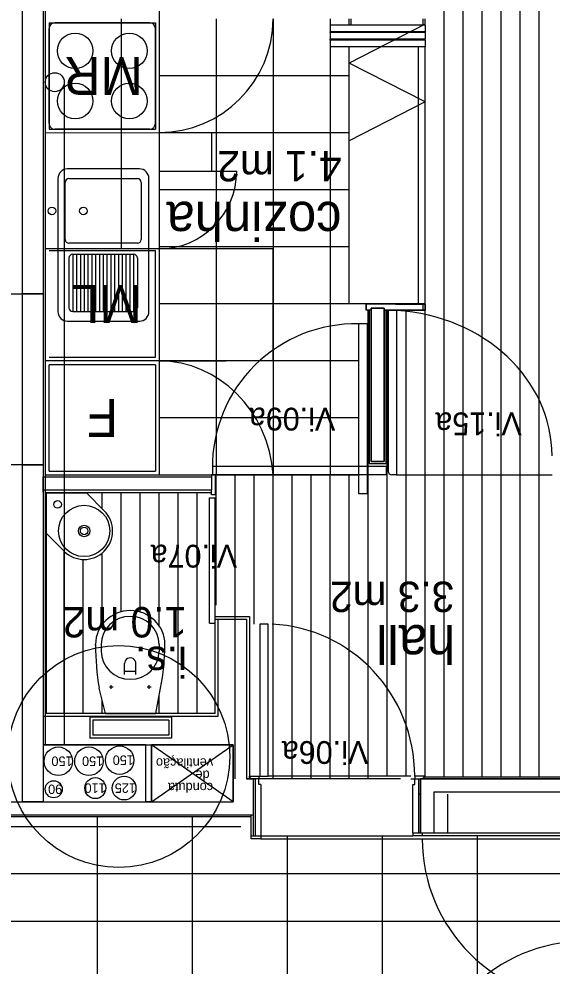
# Model space of a CAD drawing. Extents: x 1248 to 1356, y -443 to -224.
# Drawn here: x 1340.106 to 1342.912, y -239.409 to -234.424 of the extents above; entities that cross this region are included whole.
import ezdxf

# ---------------------------------------------------------------- set-up
doc = ezdxf.new("R2010")
doc.units = 0
for name, color, linetype in [('corte', 7, 'Continuous'), ('estereoctomias', 7, 'Continuous'), ('ind-pormenores', 7, 'Continuous'), ('Level 1', 7, 'Continuous'), ('Level 10', 7, 'Continuous'), ('Level 11', 7, 'Continuous'), ('Level 13', 7, 'Continuous'), ('Level 2', 7, 'Continuous'), ('Level 3', 7, 'Continuous'), ('Level 31', 7, 'Continuous'), ('Level 4', 7, 'Continuous'), ('Level 40', 7, 'Continuous'), ('Level 41', 7, 'Continuous'), ('Level 60', 7, 'Continuous'), ('mob-fixo', 7, 'Continuous'), ('revestimentos', 7, 'Continuous'), ('vista', 7, 'Continuous')]:
    doc.layers.add(name, color=color, linetype=linetype)

msp = doc.modelspace()

# ---------------------------------------------------------------- linework, layer by layer
at = {"layer": 'corte'}
for p, q in [((1340.124, -238.544), (1340.124, -232.0639)), ((1341.154, -238.094), (1341.154, -237.584)), ((1340.234, -238.094), (1341.154, -238.094)), ((1341.234, -238.244), (1341.234, -238.544)), ((1337.7983, -238.544), (1341.234, -238.544)), ((1341.339, -238.614), (1337.7283, -238.614))]:
    msp.add_line(p, q, dxfattribs=at)
msp.add_lwpolyline([(1340.0033, -235.8713), (1340.2333, -235.8713), (1340.2333, -236.7713), (1340.0033, -236.7713)], close=True, dxfattribs=at)
at = {"layer": 'estereoctomias'}
for p, q in [((1341.304, -237.584), (1341.304, -238.424)), ((1341.304, -238.424), (1341.3465, -238.424)), ((1341.379, -238.724), (1342.179, -238.724))]:
    msp.add_line(p, q, dxfattribs=at)
for points in [[(1340.234, -232.264), (1340.234, -235.8713), (1340.124, -235.8713), (1340.124, -232.2657)], [(1342.2445, -235.9269), (1342.2445, -235.956), (1342.029, -235.956), (1342.029, -235.946), (1341.959, -235.946), (1341.959, -235.946), (1341.959, -235.956), (1341.934, -235.956), (1341.934, -235.924)], [(1342.029, -236.754), (1341.959, -236.754), (1341.959, -235.946), (1342.029, -235.946), (1342.029, -236.754)], [(1341.339, -238.424), (1341.339, -238.614), (1337.7283, -238.614), (1337.7283, -238.544), (1337.7283, -238.494), (1337.7983, -238.494), (1337.7983, -238.544), (1341.234, -238.544), (1341.234, -238.244), (1340.804, -238.244), (1340.804, -238.544), (1340.774, -238.544), (1340.774, -238.244), (1340.234, -238.244), (1340.234, -238.544), (1340.124, -238.544), (1340.124, -236.7713), (1340.234, -236.7713), (1340.234, -238.094), (1341.154, -238.094), (1341.154, -237.584), (1341.304, -237.584), (1341.304, -238.424)], [(1345.474, -236.7713), (1345.474, -238.494), (1342.289, -238.494), (1342.289, -238.709), (1342.219, -238.709), (1342.219, -238.424), (1345.404, -238.424), (1345.404, -236.7713)], [(1341.119, -236.834), (1341.119, -236.904), (1340.234, -236.904), (1340.234, -236.914), (1340.234, -236.834)]]:
    msp.add_lwpolyline(points, close=True, dxfattribs=at)
at = {"layer": 'ind-pormenores'}
msp.add_circle((1340.6308, -238.3059), 0.5842, dxfattribs=at)
at = {"layer": 'Level 1'}
for p, q in [((1340.234, -232.264), (1340.234, -238.544)), ((1341.844, -234.456), (1341.844, -234.424)), ((1341.854, -234.456), (1341.854, -234.424)), ((1342.234, -234.456), (1342.234, -234.424)), ((1342.244, -234.456), (1342.244, -234.424)), ((1342.244, -234.456), (1341.844, -234.456)), ((1342.244, -235.924), (1341.934, -235.924)), ((1341.934, -235.924), (1341.934, -235.956)), ((1342.044, -235.924), (1341.944, -235.924)), ((1342.234, -235.956), (1342.234, -235.924)), ((1342.244, -235.956), (1342.244, -235.924)), ((1341.959, -235.956), (1341.934, -235.956)), ((1341.959, -235.946), (1341.959, -236.754)), ((1341.959, -235.946), (1342.029, -235.946)), ((1342.029, -236.754), (1342.029, -235.946)), ((1342.029, -235.956), (1342.244, -235.956)), ((1341.959, -236.754), (1342.029, -236.754)), ((1340.234, -236.834), (1341.119, -236.834)), ((1341.119, -236.824), (1341.119, -236.904)), ((1341.119, -236.904), (1340.234, -236.904)), ((1341.139, -237.584), (1341.304, -237.584)), ((1341.304, -237.584), (1341.304, -238.424)), ((1340.234, -238.244), (1341.234, -238.244)), ((1340.774, -238.544), (1340.774, -238.244)), ((1340.804, -238.544), (1340.804, -238.244)), ((1341.339, -238.424), (1341.304, -238.424)), ((1341.339, -238.424), (1341.339, -238.614)), ((1345.404, -238.424), (1342.219, -238.424)), ((1342.219, -238.424), (1342.219, -238.709)), ((1342.289, -238.494), (1342.289, -238.709)), ((1343.129, -238.494), (1342.289, -238.494)), ((1342.289, -238.709), (1342.219, -238.709))]:
    msp.add_line(p, q, dxfattribs=at)
at = {"layer": 'Level 10'}
for p, q in [((1342.344, -238.414), (1342.344, -232.274)), ((1342.444, -238.414), (1342.444, -232.274)), ((1342.544, -238.414), (1342.544, -232.274)), ((1342.644, -238.414), (1342.644, -232.274)), ((1342.744, -238.414), (1342.744, -232.274)), ((1342.844, -238.414), (1342.844, -232.274)), ((1341.144, -234.424), (1341.144, -236.824)), ((1341.444, -234.424), (1341.444, -236.824)), ((1341.744, -234.424), (1341.744, -236.824)), ((1341.844, -234.724), (1340.844, -234.724)), ((1341.844, -235.024), (1340.844, -235.024)), ((1341.844, -235.324), (1340.844, -235.324)), ((1341.844, -235.624), (1340.844, -235.624)), ((1341.444, -236.224), (1341.444, -235.634)), ((1341.894, -235.924), (1340.844, -235.924)), ((1341.944, -238.424), (1341.944, -235.956)), ((1342.044, -238.409), (1342.044, -235.956)), ((1342.144, -238.409), (1342.144, -235.956)), ((1342.244, -238.414), (1342.244, -235.956)), ((1341.894, -236.224), (1340.844, -236.224)), ((1341.894, -236.524), (1340.844, -236.524)), ((1341.124, -236.824), (1341.894, -236.824)), ((1341.144, -237.509), (1341.144, -236.824)), ((1341.244, -238.424), (1341.244, -236.824)), ((1341.344, -237.609), (1341.344, -236.824)), ((1341.444, -238.424), (1341.444, -236.824)), ((1341.544, -238.424), (1341.544, -236.824)), ((1341.644, -238.424), (1341.644, -236.824)), ((1341.744, -238.424), (1341.744, -236.824)), ((1341.844, -238.424), (1341.844, -236.824)), ((1340.544, -237.0018), (1340.544, -236.919)), ((1340.644, -237.5444), (1340.644, -236.919)), ((1340.744, -237.5458), (1340.744, -236.919)), ((1340.844, -237.6182), (1340.844, -236.919)), ((1340.944, -238.079), (1340.944, -236.919)), ((1341.044, -238.079), (1341.044, -236.919)), ((1340.344, -238.079), (1340.344, -237.2261)), ((1340.544, -237.6113), (1340.544, -237.2351)), ((1340.444, -238.079), (1340.444, -237.2689)), ((1340.844, -238.079), (1340.844, -237.9819)), ((1340.544, -238.079), (1340.544, -238.0102)), ((1342.114, -238.424), (1341.314, -238.424)), ((1340.5183, -238.624), (1340.5183, -240.224)), ((1341.0183, -238.624), (1341.0183, -240.224)), ((1337.6533, -238.674), (1341.274, -238.674)), ((1341.5183, -238.724), (1341.5183, -240.124)), ((1342.0183, -238.724), (1342.0183, -240.124)), ((1342.5183, -238.724), (1342.5183, -240.124)), ((1348.9433, -238.924), (1315.7644, -238.924)), ((1347.9933, -239.174), (1315.7633, -239.174))]:
    msp.add_line(p, q, dxfattribs=at)
at = {"layer": 'Level 11'}
for p, q in [((1340.7941, -234.444), (1340.2941, -234.444)), ((1340.2641, -234.974), (1340.2641, -234.474)), ((1340.8241, -234.974), (1340.8241, -234.474)), ((1340.7941, -235.004), (1340.2941, -235.004)), ((1340.3491, -235.5844), (1340.3491, -235.2844)), ((1340.3691, -235.2644), (1340.7291, -235.2644)), ((1340.7491, -235.2844), (1340.7491, -235.5844)), ((1340.7291, -235.6044), (1340.3691, -235.6044)), ((1340.3691, -235.6828), (1340.3691, -235.9444)), ((1340.3891, -235.6628), (1340.7091, -235.6628)), ((1340.3891, -235.6628), (1340.3891, -235.9644)), ((1340.4091, -235.6628), (1340.4091, -235.9644)), ((1340.4291, -235.6628), (1340.4291, -235.9644)), ((1340.4491, -235.6628), (1340.4491, -235.9644)), ((1340.4691, -235.6628), (1340.4691, -235.9644)), ((1340.4891, -235.6628), (1340.4891, -235.9644)), ((1340.5091, -235.6628), (1340.5091, -235.9644)), ((1340.5291, -235.6628), (1340.5291, -235.9644)), ((1340.5491, -235.6628), (1340.5491, -235.9644)), ((1340.5691, -235.6628), (1340.5691, -235.9644)), ((1340.5891, -235.6628), (1340.5891, -235.9644)), ((1340.6091, -235.6628), (1340.6091, -235.9644)), ((1340.6291, -235.6628), (1340.6291, -235.9644)), ((1340.6491, -235.6628), (1340.6491, -235.9644)), ((1340.6691, -235.6628), (1340.6691, -235.9644)), ((1340.6891, -235.6628), (1340.6891, -235.9644)), ((1340.7091, -235.6628), (1340.7091, -235.9644)), ((1340.7291, -235.6828), (1340.7291, -235.9444)), ((1340.3891, -235.9644), (1340.7091, -235.9644)), ((1340.824, -236.244), (1340.264, -236.244)), ((1340.264, -236.804), (1340.264, -236.244)), ((1340.824, -236.244), (1340.824, -236.804)), ((1340.264, -236.804), (1340.824, -236.804)), ((1340.249, -236.919), (1340.4612, -236.919)), ((1340.249, -237.1311), (1340.249, -236.919)), ((1340.5551, -237.0129), (1340.4612, -236.919)), ((1340.343, -237.225), (1340.249, -237.1311)), ((1340.5091, -237.7192), (1340.5091, -237.7155)), ((1340.5391, -237.7158), (1340.5391, -237.7519)), ((1340.8441, -237.7158), (1340.8441, -237.7519)), ((1340.8741, -237.7192), (1340.8741, -237.7155)), ((1340.6616, -237.8738), (1340.6616, -237.8166)), ((1340.7216, -237.8738), (1340.7216, -237.8165)), ((1340.6616, -237.8561), (1340.7216, -237.8561)), ((1340.5916, -237.9501), (1340.5916, -237.9301)), ((1340.7916, -237.9501), (1340.7916, -237.9301)), ((1340.5617, -238.079), (1340.5276, -237.9462)), ((1340.5816, -237.9401), (1340.6016, -237.9401)), ((1340.7816, -237.9401), (1340.8016, -237.9401)), ((1340.8264, -238.079), (1340.8505, -237.9462)), ((1340.5617, -238.079), (1340.8264, -238.079)), ((1340.479, -238.099), (1340.479, -238.209)), ((1340.909, -238.099), (1340.479, -238.099)), ((1340.894, -238.114), (1340.494, -238.114)), ((1340.494, -238.114), (1340.494, -238.194)), ((1340.894, -238.114), (1340.894, -238.194)), ((1340.909, -238.099), (1340.909, -238.209)), ((1340.909, -238.209), (1340.479, -238.209)), ((1340.894, -238.194), (1340.494, -238.194))]:
    msp.add_line(p, q, dxfattribs=at)
for points in [[(1340.7397, -235.2132), (1340.3613, -235.2132)], [(1340.3113, -235.2632), (1340.3113, -235.9646)], [(1340.7897, -235.9646), (1340.7897, -235.2632)], [(1340.3613, -236.0146), (1340.7397, -236.0146)]]:
    msp.add_lwpolyline(points, dxfattribs=at)
for centre, radius in [((1340.4015, -234.5918), 0.0936), ((1340.6867, -234.5918), 0.0936), ((1340.4015, -234.8561), 0.0936), ((1340.6867, -234.8561), 0.0936), ((1340.2792, -235.4344), 0.0199), ((1340.4451, -235.4344), 0.0199), ((1340.309, -236.979), 0.02), ((1340.449, -237.119), 0.135), ((1340.449, -237.119), 0.03), ((1340.449, -237.119), 0.02)]:
    msp.add_circle(centre, radius, dxfattribs=at)
for centre, radius, start, end in [((1340.2941, -234.474), 0.03, 90, 179.9998), ((1340.7941, -234.474), 0.03, 360, 89.9999), ((1340.2941, -234.974), 0.03, 179.9998, 270.0001), ((1340.7941, -234.974), 0.03, 269.9999, 359.9999), ((1340.3613, -235.2632), 0.05, 90, 180), ((1340.7397, -235.2632), 0.05, 0, 90), ((1340.3691, -235.2844), 0.02, 90, 180), ((1340.7291, -235.2844), 0.02, 0, 90), ((1340.3691, -235.5844), 0.02, 180, 270), ((1340.7291, -235.5844), 0.02, 270, 0), ((1340.3891, -235.6828), 0.02, 90, 180), ((1340.7091, -235.6828), 0.02, 0, 90), ((1340.3613, -235.9646), 0.05, 180, 270), ((1340.3891, -235.9444), 0.02, 180, 270), ((1340.7091, -235.9444), 0.02, 270, 0), ((1340.7397, -235.9646), 0.05, 270, 0), ((1340.449, -237.119), 0.15, 225.0002, 45), ((1340.6916, -237.8167), 0.03, 359.9987, 180.0005)]:
    msp.add_arc(centre, radius, start, end, dxfattribs=at)
for centre, major_axis, ratio, start_param, end_param in [((1340.6916, -237.7158), (0.1825, 0), 0.972581, 0.000002, 3.141589), ((1340.6916, -237.7158), (0.1525, 0), 0.967187, 0.000002, 3.141589), ((1341.9086, -237.7192), (0, 1.4), 0.999692, 1.570794, 1.733712), ((1339.0957, -237.7192), (1.7783, 0), 0.787256, 6.120268, 6.283186), ((1340.6916, -237.7519), (0.1525, 0), 0.967187, 3.141595, 6.283182)]:
    msp.add_ellipse(centre, major_axis=major_axis, ratio=ratio, start_param=start_param, end_param=end_param, dxfattribs=at)
at = {"layer": 'Level 13'}
for p, q in [((1340.844, -233.727), (1340.844, -236.824)), ((1341.744, -234.456), (1341.744, -234.491)), ((1341.844, -234.456), (1341.744, -234.456)), ((1342.244, -234.491), (1341.744, -234.491)), ((1342.244, -234.456), (1342.244, -234.491)), ((1342.244, -234.496), (1341.744, -234.496)), ((1341.744, -234.496), (1341.744, -234.531)), ((1342.244, -234.531), (1341.744, -234.531)), ((1342.244, -234.536), (1341.744, -234.536)), ((1341.744, -234.536), (1341.744, -234.571)), ((1342.244, -234.496), (1342.244, -234.531)), ((1342.244, -234.536), (1342.244, -234.571)), ((1342.244, -234.571), (1341.744, -234.571)), ((1342.049, -235.9582), (1342.049, -236.804)), ((1342.094, -235.9582), (1342.049, -235.9582)), ((1342.094, -235.9582), (1342.094, -236.824)), ((1341.939, -236.029), (1341.894, -236.029)), ((1341.894, -236.029), (1341.894, -236.924)), ((1341.939, -236.029), (1341.939, -236.924)), ((1340.844, -236.224), (1340.244, -236.224)), ((1342.094, -236.824), (1342.069, -236.824)), ((1341.939, -236.924), (1341.894, -236.924)), ((1341.109, -236.944), (1341.139, -236.944)), ((1341.109, -237.604), (1341.109, -236.944)), ((1341.119, -236.944), (1341.139, -236.944)), ((1341.139, -237.604), (1341.139, -236.944)), ((1341.139, -237.569), (1341.319, -237.569)), ((1341.319, -237.569), (1341.319, -238.424)), ((1341.109, -237.604), (1341.139, -237.604)), ((1341.374, -237.609), (1341.374, -238.409)), ((1341.418, -237.609), (1341.374, -237.609)), ((1341.418, -238.409), (1341.418, -237.609)), ((1341.319, -238.409), (1341.369, -238.409)), ((1341.319, -238.419), (1341.319, -238.409)), ((1341.324, -238.419), (1341.319, -238.419)), ((1341.324, -238.424), (1341.324, -238.419)), ((1341.369, -238.424), (1341.324, -238.424)), ((1341.349, -238.424), (1341.349, -238.724)), ((1341.369, -238.409), (1341.369, -238.424)), ((1341.369, -238.453), (1341.369, -238.424)), ((1341.374, -238.409), (1341.418, -238.409)), ((1342.169, -238.424), (1342.189, -238.424)), ((1342.239, -238.409), (1342.189, -238.409)), ((1342.189, -238.409), (1342.189, -238.424)), ((1342.189, -238.424), (1342.234, -238.424)), ((1342.189, -238.453), (1342.189, -238.424)), ((1342.209, -238.424), (1342.209, -238.709)), ((1342.234, -238.424), (1342.234, -238.419)), ((1342.234, -238.419), (1342.239, -238.419)), ((1342.239, -238.419), (1342.239, -238.409)), ((1341.379, -238.453), (1341.369, -238.453)), ((1341.379, -238.453), (1341.379, -238.724)), ((1342.179, -238.709), (1342.179, -238.453)), ((1342.179, -238.453), (1342.189, -238.453)), ((1342.219, -238.504), (1342.209, -238.504)), ((1341.329, -238.739), (1341.329, -238.614)), ((1341.339, -238.614), (1341.339, -238.724)), ((1341.329, -238.724), (1341.379, -238.724)), ((1341.379, -238.724), (1341.379, -238.739)), ((1343.084, -238.709), (1342.179, -238.709)), ((1342.179, -238.709), (1342.179, -238.724)), ((1342.229, -238.724), (1342.179, -238.724)), ((1343.084, -238.724), (1342.219, -238.724)), ((1343.084, -238.724), (1342.219, -238.724)), ((1342.229, -238.709), (1342.229, -238.724)), ((1343.084, -238.724), (1342.229, -238.724)), ((1341.379, -238.739), (1341.329, -238.739))]:
    msp.add_line(p, q, dxfattribs=at)
msp.add_arc((1342.069, -236.804), 0.02, 180, 270, dxfattribs=at)
at = {"layer": 'Level 2'}
for p, q in [((1341.744, -234.496), (1341.744, -234.491)), ((1342.244, -234.496), (1342.244, -234.491)), ((1341.744, -234.536), (1341.744, -234.531)), ((1342.244, -234.536), (1342.244, -234.531)), ((1341.844, -235.924), (1341.844, -234.571)), ((1342.244, -235.924), (1342.244, -234.5671)), ((1341.944, -235.924), (1341.844, -235.924))]:
    msp.add_line(p, q, dxfattribs=at)
at = {"layer": 'Level 3'}
for p, q in [((1340.644, -234.424), (1340.644, -235.634)), ((1340.844, -235.634), (1340.244, -235.634))]:
    msp.add_line(p, q, dxfattribs=at)
at = {"layer": 'Level 31'}
for p, q in [((1341.139, -236.824), (1341.119, -236.824)), ((1341.139, -236.824), (1341.139, -236.929)), ((1341.139, -236.929), (1341.119, -236.929))]:
    msp.add_line(p, q, dxfattribs=at)
at = {"layer": 'Level 4'}
for p, q in [((1340.264, -234.444), (1340.824, -234.444)), ((1340.264, -234.444), (1340.264, -235.004)), ((1340.824, -234.444), (1340.824, -235.004)), ((1342.244, -234.4521), (1341.844, -234.6563)), ((1342.209, -235.924), (1342.209, -234.5671)), ((1342.244, -234.8606), (1341.844, -234.6563)), ((1342.244, -234.8606), (1341.844, -235.0648)), ((1340.244, -235.024), (1340.844, -235.0216)), ((1340.264, -235.004), (1340.824, -235.004)), ((1340.844, -235.0216), (1341.1215, -235.0216)), ((1341.1215, -235.226), (1341.1215, -235.0216)), ((1340.844, -235.226), (1341.252, -235.226)), ((1341.444, -235.634), (1340.844, -235.634)), ((1340.824, -235.644), (1340.264, -235.644)), ((1340.824, -236.204), (1340.824, -235.644)), ((1340.264, -236.204), (1340.824, -236.204)), ((1340.844, -236.224), (1341.194, -236.224)), ((1342.039, -236.779), (1341.124, -236.779)), ((1342.039, -236.779), (1342.039, -236.824)), ((1341.124, -236.789), (1341.124, -236.824)), ((1342.039, -236.824), (1341.124, -236.824)), ((1342.094, -236.824), (1342.912, -236.824)), ((1342.169, -238.409), (1341.418, -238.409)), ((1342.3615, -238.504), (1342.3615, -238.709)), ((1341.379, -238.739), (1343.084, -238.739))]:
    msp.add_line(p, q, dxfattribs=at)
for centre, radius, start, end in [((1340.844, -234.4216), 0.6, 270, 359.7775), ((1340.844, -235.226), 0.408, 270, 0), ((1341.8782, -236.7828), 0.7542, 88.8015, 180.4703), ((1343.084, -240.124), 0.845, 90, 180)]:
    msp.add_arc(centre, radius, start, end, dxfattribs=at)
for centre, major_axis, ratio, start_param, end_param in [((1342.0286, -236.724), (-0.8834, 0), 0.869285, 3.141609, 4.638298), ((1340.844, -236.8748), (0, 0.6509), 0.924693, 4.790593, 6.283185), ((1341.4039, -238.409), (0, -0.8), 0.981405, 1.570796, 3.098101), ((1343.084, -238.739), (-0.8551, 0), 0.999998, 0, 1.570796)]:
    msp.add_ellipse(centre, major_axis=major_axis, ratio=ratio, start_param=start_param, end_param=end_param, dxfattribs=at)
at = {"layer": 'Level 41'}
for p, q in [((1341.234, -238.544), (1340.804, -238.244)), ((1340.804, -238.544), (1341.234, -238.244))]:
    msp.add_line(p, q, dxfattribs=at)
for centre, radius in [((1340.3133, -238.3309), 0.075), ((1340.4743, -238.3309), 0.075), ((1340.636, -238.3254), 0.075), ((1340.5076, -238.4723), 0.055), ((1340.6593, -238.4723), 0.0625), ((1340.2888, -238.4785), 0.045)]:
    msp.add_circle(centre, radius, dxfattribs=at)
at = {"layer": 'mob-fixo'}
for p, q in [((1340.244, -234.7569), (1340.244, -238.244)), ((1340.344, -234.7569), (1340.344, -238.244))]:
    msp.add_line(p, q, dxfattribs=at)
msp.add_circle((1340.294, -234.7569), 0.05, dxfattribs=at)
at = {"layer": 'revestimentos'}
for p, q in [((1340.244, -232.274), (1340.244, -236.824)), ((1341.949, -235.956), (1341.949, -236.764)), ((1342.039, -236.764), (1342.039, -235.956)), ((1341.949, -236.764), (1342.039, -236.764)), ((1340.244, -236.824), (1341.119, -236.824)), ((1341.119, -236.919), (1340.249, -236.919)), ((1340.249, -236.919), (1340.249, -238.079)), ((1341.139, -238.079), (1341.139, -237.584)), ((1341.139, -238.079), (1340.249, -238.079)), ((1345.394, -238.414), (1342.239, -238.414)), ((1341.329, -238.624), (1337.7283, -238.624))]:
    msp.add_line(p, q, dxfattribs=at)
at = {"layer": 'vista'}
msp.add_line((1341.119, -236.929), (1341.119, -236.904), dxfattribs=at)

# ---------------------------------------------------------------- texts
at = {"layer": 'Level 11'}
for s, p in [('MR', (1340.7577, -234.624)), ('ML', (1340.7518, -235.824)), ('F', (1340.628, -236.424))]:
    msp.add_text(s, height=0.2, rotation=180, dxfattribs=at).set_placement(p)
at = {"layer": 'Level 40'}
for s, p in [('Vi.09a', (1341.7709, -236.4702)), ('Vi.15a', (1342.7526, -236.4951)), ('Vi.07a', (1341.254, -237.1915)), ('Vi.06a', (1341.9445, -238.2249))]:
    msp.add_text(s, height=0.12, rotation=180, dxfattribs=at).set_placement(p)
at = {"layer": 'Level 41'}
for s, p in [('150', (1340.3883, -238.3059)), ('150', (1340.5493, -238.3059)), ('150', (1340.711, -238.3004)), ('ventilação ', (1341.128, -238.3155)), (' de ', (1341.128, -238.3799)), ('90', (1340.3338, -238.4535)), ('110', (1340.5626, -238.4473)), ('125', (1340.7218, -238.4473)), ('conduta', (1341.128, -238.4444))]:
    msp.add_text(s, height=0.05, rotation=180, dxfattribs=at).set_placement(p)
at = {"layer": 'Level 60'}
for s, height, p in [('4.1 m2', 0.16, (1341.8043, -235.1187)), ('cozinha', 0.2, (1341.8043, -235.3865)), ('3.3 m2', 0.16, (1342.3974, -237.3856)), ('1.0 m2', 0.16, (1340.9906, -237.5192)), ('hall', 0.2, (1342.4023, -237.6144)), ('i.s.', 0.16, (1340.9906, -237.7282))]:
    msp.add_text(s, height=height, rotation=180, dxfattribs=at).set_placement(p)

doc.saveas('drawing.dxf')
